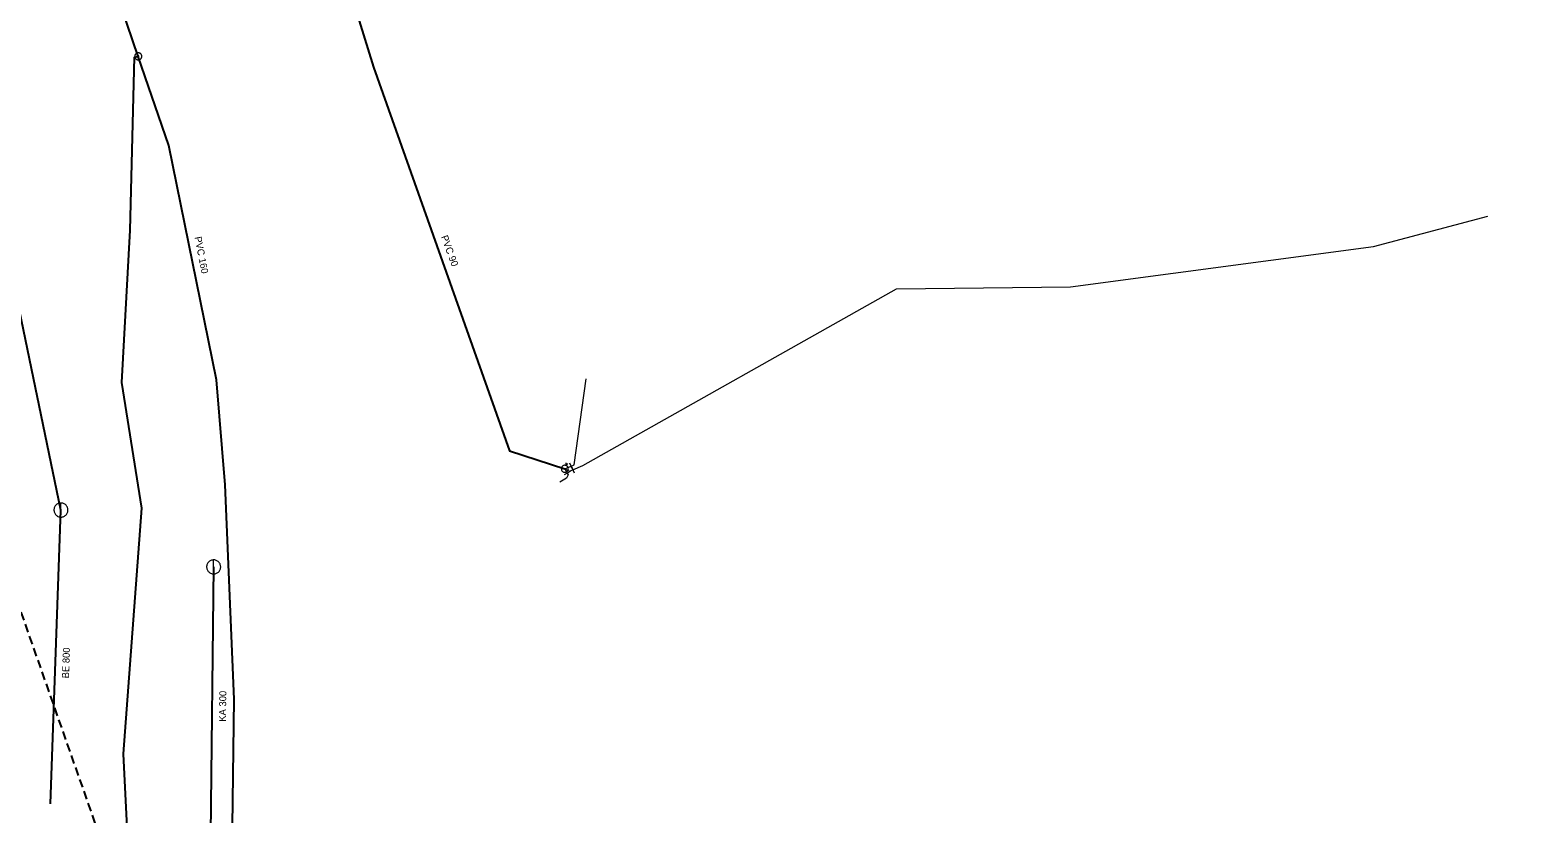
# Model space of a CAD drawing. Extents: x -659250 to -657316, y -997555 to -993684.
# Drawn here: x -658539.7 to -658325, y -995522.9 to -995411.3 of the extents above; entities that cross this region are included whole.
import ezdxf

# ---------------------------------------------------------------- set-up
doc = ezdxf.new("R2010")
doc.units = 0
doc.header["$LTSCALE"] = 0.4
doc.linetypes.add('MEDIUM_DASHED', pattern=[4.5, 3, -1.5])
doc.layers.add('1', color=7, linetype='Continuous')
for name, color, linetype, lineweight in [('13', 7, 'Continuous', 13), ('14', 7, 'Continuous', 25), ('17', 7, 'Continuous', 25), ('22', 7, 'Continuous', 13), ('23', 7, 'Continuous', 13), ('34', 7, 'Continuous', 13), ('47', 7, 'Continuous', 13), ('63', 7, 'MEDIUM_DASHED', 25)]:
    doc.layers.add(name, color=color, linetype=linetype, lineweight=lineweight)

msp = doc.modelspace()

# ---------------------------------------------------------------- linework, layer by layer
at = {"layer": '13'}
for q in [(-658462.708, -995473.4), (-658463.266, -995474.413)]:
    msp.add_line((-658463.591, -995473.78), q, dxfattribs=at)
for points in [[(-658462.452, -995473.907), (-658461.048, -995473.315), (-658416.342, -995448.175), (-658391.592, -995447.888), (-658348.423, -995442.136), (-658332.133, -995437.82)], [(-658462.708, -995473.4), (-658462.28, -995473.21), (-658460.55, -995460.953)], [(-658463.266, -995474.413), (-658463.14, -995474.649), (-658463.34, -995475.101), (-658464.318, -995475.679)], [(-658463.591, -995473.78), (-658462.912, -995474.096), (-658462.452, -995473.907)]]:
    msp.add_lwpolyline(points, dxfattribs=at)
at = {"layer": '14'}
for p, q in [((-658535.355, -995479.649), (-658544.629, -995435.12)), ((-658536.84, -995521.449), (-658535.355, -995479.649))]:
    msp.add_line(p, q, dxfattribs=at)
msp.add_lwpolyline([(-658513.609, -995487.75), (-658514.039, -995525.77), (-658525.986, -995525.335), (-658535.481, -995524.836)], dxfattribs=at)
at = {"layer": '17'}
for points in [[(-658499.267, -995389.429), (-658490.855, -995416.603), (-658471.482, -995471.213), (-658463.591, -995473.78)], [(-658524.344, -995415.072), (-658529.982, -995398.576), (-658528.268, -995397.839)], [(-658522.919, -995597.629), (-658521.967, -995561.364), (-658525.493, -995533.403), (-658526.434, -995514.37), (-658523.848, -995479.362), (-658526.669, -995461.504), (-658525.493, -995439.824), (-658524.877, -995415.208), (-658524.344, -995415.072)], [(-658511.067, -995535.467), (-658510.679, -995506.566), (-658511.949, -995476.057), (-658513.219, -995461.105), (-658519.998, -995427.785), (-658524.344, -995415.072)]]:
    msp.add_lwpolyline(points, dxfattribs=at)
at = {"layer": '22'}
for p, q in [((-658535.355, -995481.649), (-658535.354, -995478.649)), ((-658513.609, -995489.75), (-658513.608, -995486.75))]:
    msp.add_line(p, q, dxfattribs=at)
for points in [[(-658534.355, -995479.649), (-658534.36, -995479.54), (-658534.378, -995479.432), (-658534.408, -995479.326), (-658534.448, -995479.225), (-658534.5, -995479.128), (-658534.562, -995479.038), (-658534.634, -995478.955), (-658534.714, -995478.881), (-658534.802, -995478.815), (-658534.896, -995478.76), (-658534.996, -995478.715), (-658535.101, -995478.682), (-658535.208, -995478.66), (-658535.317, -995478.65), (-658535.427, -995478.652), (-658535.535, -995478.666), (-658535.642, -995478.691), (-658535.745, -995478.728), (-658535.843, -995478.777), (-658535.935, -995478.835), (-658536.021, -995478.904), (-658536.098, -995478.981), (-658536.167, -995479.067), (-658536.226, -995479.159), (-658536.274, -995479.257), (-658536.311, -995479.36), (-658536.337, -995479.467), (-658536.351, -995479.575), (-658536.354, -995479.685), (-658536.344, -995479.794), (-658536.323, -995479.901), (-658536.289, -995480.005), (-658536.245, -995480.105), (-658536.19, -995480.2), (-658536.124, -995480.288), (-658536.05, -995480.368), (-658535.967, -995480.44), (-658535.877, -995480.502), (-658535.781, -995480.554), (-658535.679, -995480.595), (-658535.574, -995480.625), (-658535.466, -995480.643), (-658535.356, -995480.649), (-658535.247, -995480.643), (-658535.139, -995480.625), (-658535.034, -995480.596), (-658534.932, -995480.555), (-658534.835, -995480.503), (-658534.745, -995480.441), (-658534.662, -995480.37), (-658534.587, -995480.29), (-658534.522, -995480.202), (-658534.466, -995480.108), (-658534.422, -995480.008), (-658534.388, -995479.904), (-658534.366, -995479.796), (-658534.356, -995479.687)], [(-658512.609, -995487.75), (-658512.614, -995487.641), (-658512.632, -995487.533), (-658512.662, -995487.427), (-658512.702, -995487.326), (-658512.754, -995487.229), (-658512.816, -995487.139), (-658512.888, -995487.056), (-658512.968, -995486.982), (-658513.056, -995486.916), (-658513.15, -995486.861), (-658513.25, -995486.816), (-658513.355, -995486.783), (-658513.462, -995486.761), (-658513.571, -995486.751), (-658513.681, -995486.753), (-658513.789, -995486.767), (-658513.896, -995486.792), (-658513.999, -995486.829), (-658514.097, -995486.878), (-658514.189, -995486.936), (-658514.275, -995487.005), (-658514.352, -995487.082), (-658514.421, -995487.168), (-658514.48, -995487.26), (-658514.528, -995487.358), (-658514.565, -995487.461), (-658514.591, -995487.568), (-658514.605, -995487.676), (-658514.608, -995487.786), (-658514.598, -995487.895), (-658514.577, -995488.002), (-658514.543, -995488.106), (-658514.499, -995488.206), (-658514.444, -995488.301), (-658514.378, -995488.389), (-658514.304, -995488.469), (-658514.221, -995488.541), (-658514.131, -995488.603), (-658514.035, -995488.655), (-658513.933, -995488.696), (-658513.828, -995488.726), (-658513.72, -995488.744), (-658513.61, -995488.75), (-658513.501, -995488.744), (-658513.393, -995488.726), (-658513.288, -995488.697), (-658513.186, -995488.656), (-658513.089, -995488.604), (-658512.999, -995488.542), (-658512.916, -995488.471), (-658512.841, -995488.391), (-658512.776, -995488.303), (-658512.72, -995488.209), (-658512.676, -995488.109), (-658512.642, -995488.005), (-658512.62, -995487.897), (-658512.61, -995487.788)]]:
    msp.add_lwpolyline(points, close=True, dxfattribs=at)
at = {"layer": '23'}
msp.add_lwpolyline([(-658463.226, -995473.007), (-658463.421, -995473.271), (-658463.422, -995472.943)], dxfattribs=at)
msp.add_lwpolyline([(-658463.117, -995473.934), (-658463.099, -995473.859), (-658463.093, -995473.782), (-658463.098, -995473.705), (-658463.116, -995473.63), (-658463.145, -995473.558), (-658463.184, -995473.492), (-658463.234, -995473.432), (-658463.292, -995473.382), (-658463.357, -995473.341), (-658463.428, -995473.309), (-658463.503, -995473.29), (-658463.58, -995473.282), (-658463.657, -995473.286), (-658463.732, -995473.303), (-658463.804, -995473.331), (-658463.871, -995473.369), (-658463.932, -995473.417), (-658463.983, -995473.474), (-658464.026, -995473.538), (-658464.059, -995473.609), (-658464.079, -995473.683), (-658464.088, -995473.76), (-658464.085, -995473.838), (-658464.07, -995473.913), (-658464.044, -995473.986), (-658464.007, -995474.054), (-658463.959, -995474.114), (-658463.903, -995474.167), (-658463.839, -995474.211), (-658463.77, -995474.244), (-658463.695, -995474.266), (-658463.619, -995474.277), (-658463.542, -995474.275), (-658463.466, -995474.262), (-658463.393, -995474.236), (-658463.325, -995474.201), (-658463.263, -995474.155), (-658463.209, -995474.1), (-658463.164, -995474.037), (-658463.129, -995473.968)], close=True, dxfattribs=at)
at = {"layer": '34'}
for p, q in [((-658462.906, -995472.94), (-658462.51, -995473.859)), ((-658462.821, -995474.184), (-658463.711, -995474.64)), ((-658462.642, -995473.444), (-658462.262, -995474.369))]:
    msp.add_line(p, q, dxfattribs=at)
at = {"layer": '47'}
for points in [[(-658523.844, -995415.072), (-658523.847, -995415.02), (-658523.855, -995414.968), (-658523.869, -995414.918), (-658523.887, -995414.869), (-658523.911, -995414.822), (-658523.94, -995414.778), (-658523.973, -995414.738), (-658524.01, -995414.701), (-658524.05, -995414.668), (-658524.094, -995414.639), (-658524.141, -995414.615), (-658524.19, -995414.597), (-658524.24, -995414.583), (-658524.292, -995414.575), (-658524.344, -995414.572), (-658524.396, -995414.575), (-658524.448, -995414.583), (-658524.499, -995414.597), (-658524.547, -995414.615), (-658524.594, -995414.639), (-658524.638, -995414.668), (-658524.679, -995414.701), (-658524.716, -995414.738), (-658524.749, -995414.778), (-658524.777, -995414.822), (-658524.801, -995414.869), (-658524.82, -995414.918), (-658524.833, -995414.968), (-658524.841, -995415.02), (-658524.844, -995415.072), (-658524.841, -995415.124), (-658524.833, -995415.176), (-658524.82, -995415.227), (-658524.801, -995415.275), (-658524.777, -995415.322), (-658524.749, -995415.366), (-658524.716, -995415.407), (-658524.679, -995415.444), (-658524.638, -995415.477), (-658524.594, -995415.505), (-658524.547, -995415.529), (-658524.499, -995415.548), (-658524.448, -995415.561), (-658524.396, -995415.569), (-658524.344, -995415.572), (-658524.292, -995415.569), (-658524.24, -995415.561), (-658524.19, -995415.548), (-658524.141, -995415.529), (-658524.094, -995415.505), (-658524.05, -995415.477), (-658524.01, -995415.444), (-658523.973, -995415.407), (-658523.94, -995415.366), (-658523.911, -995415.322), (-658523.887, -995415.275), (-658523.869, -995415.227), (-658523.855, -995415.176), (-658523.847, -995415.124)], [(-658524.262, -995415.072), (-658524.262, -995415.063), (-658524.264, -995415.055), (-658524.266, -995415.047), (-658524.269, -995415.039), (-658524.273, -995415.031), (-658524.278, -995415.024), (-658524.283, -995415.017), (-658524.289, -995415.011), (-658524.296, -995415.006), (-658524.303, -995415.001), (-658524.311, -995414.997), (-658524.319, -995414.994), (-658524.327, -995414.992), (-658524.335, -995414.99), (-658524.344, -995414.99), (-658524.353, -995414.99), (-658524.361, -995414.992), (-658524.369, -995414.994), (-658524.377, -995414.997), (-658524.385, -995415.001), (-658524.392, -995415.006), (-658524.399, -995415.011), (-658524.405, -995415.017), (-658524.411, -995415.024), (-658524.415, -995415.031), (-658524.419, -995415.039), (-658524.422, -995415.047), (-658524.424, -995415.055), (-658524.426, -995415.063), (-658524.426, -995415.072), (-658524.426, -995415.081), (-658524.424, -995415.089), (-658524.422, -995415.097), (-658524.419, -995415.105), (-658524.415, -995415.113), (-658524.411, -995415.12), (-658524.405, -995415.127), (-658524.399, -995415.133), (-658524.392, -995415.139), (-658524.385, -995415.143), (-658524.377, -995415.147), (-658524.369, -995415.15), (-658524.361, -995415.152), (-658524.353, -995415.154), (-658524.344, -995415.154), (-658524.335, -995415.154), (-658524.327, -995415.152), (-658524.319, -995415.15), (-658524.311, -995415.147), (-658524.303, -995415.143), (-658524.296, -995415.139), (-658524.289, -995415.133), (-658524.283, -995415.127), (-658524.278, -995415.12), (-658524.273, -995415.113), (-658524.269, -995415.105), (-658524.266, -995415.097), (-658524.264, -995415.089), (-658524.262, -995415.081)]]:
    msp.add_lwpolyline(points, close=True, dxfattribs=at)
at = {"layer": '63'}
msp.add_lwpolyline([(-659116.685, -993855.266), (-658551.464, -993848.288), (-658551.464, -993848.288), (-657316.352, -997490.822), (-657316.352, -997490.822), (-657839.705, -997490.822), (-657839.705, -997490.822)], close=True, dxfattribs=at)

# ---------------------------------------------------------------- texts
at = {"layer": '1'}
for s, rotation, p in [('PVC 160 ', 281, (-658516.34, -995440.818)), ('PVC 90', 290, (-658481.243, -995440.75)), ('BE 800', 88, (-658534.219, -995503.617)), ('KA 300', 89, (-658511.872, -995509.781))]:
    msp.add_text(s, height=1, rotation=rotation, dxfattribs=at).set_placement(p)

doc.saveas('drawing.dxf')
